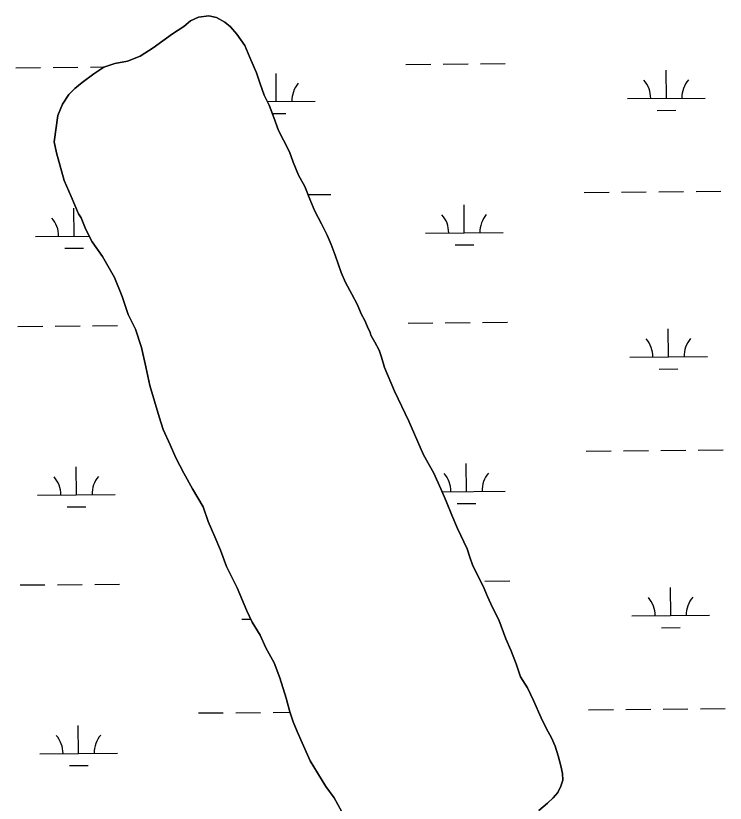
# Model space of a CAD drawing. Extents: x 3567028 to 3605064, y 510945 to 536587.
# Drawn here: x 3598648 to 3599561, y 531733 to 532746 of the extents above; entities that cross this region are included whole.
import ezdxf

# ---------------------------------------------------------------- set-up
doc = ezdxf.new("R2010")
doc.units = 0
for name, color, linetype in [('V-SITE-VEGE', 7, 'Continuous'), ('V-TOPO-SHOR', 7, 'Continuous'), ('V-WETL-SWMP', 7, 'Continuous')]:
    doc.layers.add(name, color=color, linetype=linetype)

msp = doc.modelspace()

# ---------------------------------------------------------------- linework, layer by layer
at = {"layer": 'V-SITE-VEGE'}
for points in [[(3599104.8, 532335.3), (3599103.7, 532338.8), (3599100.6, 532346), (3599096.9, 532354.3), (3599092.5, 532362.8), (3599087.8, 532374.4), (3599080.3, 532388), (3599072.3, 532403), (3599066.7, 532416.1), (3599059, 532438.2), (3599053.7, 532452.2), (3599048.7, 532464), (3599041.1, 532478.6), (3599032.5, 532495), (3599026.2, 532510.4), (3599019.9, 532526.4), (3599011.8, 532541.1), (3599005, 532557.9), (3599000.1, 532571), (3598992.4, 532586), (3598985.8, 532598.4), (3598979.8, 532615.2), (3598973.9, 532631.2), (3598967.3, 532643.9), (3598962, 532659.8), (3598957.5, 532672.9), (3598949.1, 532692.3), (3598942.5, 532707.8), (3598932.5, 532722.7), (3598924, 532731.9), (3598916.8, 532738.1), (3598906, 532743.9), (3598896.3, 532746.2), (3598882.9, 532744.2), (3598872.9, 532739.8), (3598864.3, 532732.2), (3598849.4, 532722.9), (3598824.8, 532704.8), (3598808.1, 532694.2), (3598791.6, 532687.8), (3598775.4, 532684.6), (3598761.2, 532679.9), (3598748.2, 532671.7), (3598733.3, 532660.4), (3598724, 532652.8), (3598716.1, 532644.7), (3598707.9, 532632.6), (3598702.2, 532617.8), (3598697.5, 532584.2), (3598700.1, 532569.7), (3598710.3, 532534.3), (3598719.2, 532513.9), (3598728.6, 532491.6), (3598732, 532486.5)], [(3598732, 532486.5), (3598737.9, 532471.4), (3598746.4, 532455.6), (3598759.3, 532436.5), (3598775.1, 532409.4), (3598784.8, 532385.1), (3598792.5, 532362)], [(3598792.5, 532362), (3598802, 532343.2), (3598809.6, 532319.6), (3598815.2, 532294.8), (3598820.6, 532270.6), (3598832.2, 532230.2), (3598837.6, 532214.2), (3598846.5, 532194.3), (3598854, 532177.8), (3598864, 532158), (3598875.3, 532137.8), (3598889, 532114.7), (3598895.3, 532095.7), (3598904.1, 532075.9), (3598911.5, 532058.9), (3598919.1, 532037.9), (3598932.7, 532010.3), (3598945.2, 531981), (3598951.9, 531966.5), (3598962.3, 531949.4), (3598969.6, 531933.1), (3598980.4, 531913.8), (3598987.6, 531894.8), (3598995.7, 531868.7), (3599000.4, 531851.1), (3599005, 531838.2), (3599010, 531825.7), (3599018.1, 531807.1), (3599026.5, 531788.1), (3599036, 531772.6), (3599046.8, 531754.9), (3599057.6, 531740.5), (3599067.1, 531723.4)], [(3599320.9, 531724), (3599331.9, 531733.4), (3599339.3, 531740.3), (3599345.4, 531747.1), (3599349.4, 531755.5), (3599351.6, 531763.2), (3599351.2, 531771.8), (3599349.3, 531781.5), (3599345.6, 531794.6), (3599342.1, 531806.7), (3599337.4, 531817.6), (3599330.6, 531829), (3599323.8, 531843.2), (3599313.9, 531865.5), (3599306.2, 531881.8), (3599297.5, 531896.1), (3599291.6, 531912.5), (3599285, 531930.4), (3599278.4, 531944.8), (3599269.4, 531969.2), (3599261.2, 531985.3), (3599254.9, 531999.2), (3599249.1, 532012.6), (3599236.1, 532038.7), (3599232.1, 532049.9), (3599228.6, 532060.6), (3599216.4, 532086.7), (3599208.8, 532103.7), (3599201.7, 532121.9), (3599194.8, 532137.9), (3599186, 532158.1), (3599172.6, 532181.4), (3599153.8, 532224.8), (3599135.3, 532263.4), (3599122.5, 532293.9), (3599118.4, 532307), (3599115.3, 532316.3), (3599109.9, 532326.3), (3599104.8, 532335.3)]]:
    msp.add_lwpolyline(points, dxfattribs=at)
at = {"layer": 'V-TOPO-SHOR'}
for points in [[(3598732, 532486.5), (3598728.6, 532491.6), (3598719.2, 532513.9), (3598710.3, 532534.3), (3598700.1, 532569.7), (3598697.5, 532584.2), (3598702.2, 532617.8), (3598707.9, 532632.6), (3598716.1, 532644.7), (3598724, 532652.8), (3598733.3, 532660.4), (3598748.2, 532671.7), (3598761.2, 532679.9), (3598775.4, 532684.6), (3598791.6, 532687.8), (3598808.1, 532694.2), (3598824.8, 532704.8), (3598849.4, 532722.9), (3598864.3, 532732.2), (3598872.9, 532739.8), (3598882.9, 532744.2), (3598896.3, 532746.2), (3598906, 532743.9), (3598916.8, 532738.1), (3598924, 532731.9), (3598932.5, 532722.7), (3598942.5, 532707.8), (3598949.1, 532692.3), (3598957.5, 532672.9), (3598962, 532659.8), (3598967.3, 532643.9), (3598973.9, 532631.2), (3598979.8, 532615.2), (3598985.8, 532598.4), (3598992.4, 532586), (3599000.1, 532571), (3599005, 532557.9), (3599011.8, 532541.1), (3599019.9, 532526.4), (3599026.2, 532510.4), (3599032.5, 532495), (3599041.1, 532478.6), (3599048.7, 532464), (3599053.7, 532452.2), (3599059, 532438.2), (3599066.7, 532416.1), (3599072.3, 532403), (3599080.3, 532388), (3599087.8, 532374.4), (3599092.5, 532362.8), (3599096.9, 532354.3), (3599100.6, 532346), (3599103.7, 532338.8), (3599104.8, 532335.3)], [(3598792.5, 532362), (3598784.8, 532385.1), (3598775.1, 532409.4), (3598759.3, 532436.5), (3598746.4, 532455.6), (3598737.9, 532471.4), (3598732, 532486.5)], [(3599067.1, 531723.4), (3599057.6, 531740.5), (3599046.8, 531754.9), (3599036, 531772.6), (3599026.5, 531788.1), (3599018.1, 531807.1), (3599010, 531825.7), (3599005, 531838.2), (3599000.4, 531851.1), (3598995.7, 531868.7), (3598987.6, 531894.8), (3598980.4, 531913.8), (3598969.6, 531933.1), (3598962.3, 531949.4), (3598951.9, 531966.5), (3598945.2, 531981), (3598932.7, 532010.3), (3598919.1, 532037.9), (3598911.5, 532058.9), (3598904.1, 532075.9), (3598895.3, 532095.7), (3598889, 532114.7), (3598875.3, 532137.8), (3598864, 532158), (3598854, 532177.8), (3598846.5, 532194.3), (3598837.6, 532214.2), (3598832.2, 532230.2), (3598820.6, 532270.6), (3598815.2, 532294.8), (3598809.6, 532319.6), (3598802, 532343.2), (3598792.5, 532362)], [(3599104.8, 532335.3), (3599109.9, 532326.3), (3599115.3, 532316.3), (3599118.4, 532307), (3599122.5, 532293.9), (3599135.3, 532263.4), (3599153.8, 532224.8), (3599172.6, 532181.4), (3599186, 532158.1), (3599194.8, 532137.9), (3599201.7, 532121.9), (3599208.8, 532103.7), (3599216.4, 532086.7), (3599228.6, 532060.6), (3599232.1, 532049.9), (3599236.1, 532038.7), (3599249.1, 532012.6), (3599254.9, 531999.2), (3599261.2, 531985.3), (3599269.4, 531969.2), (3599278.4, 531944.8), (3599285, 531930.4), (3599291.6, 531912.5), (3599297.5, 531896.1), (3599306.2, 531881.8), (3599313.9, 531865.5), (3599323.8, 531843.2), (3599330.6, 531829), (3599337.4, 531817.6), (3599342.1, 531806.7), (3599345.6, 531794.6), (3599349.3, 531781.5), (3599351.2, 531771.8), (3599351.6, 531763.2), (3599349.4, 531755.5), (3599345.4, 531747.1), (3599339.3, 531740.3), (3599331.9, 531733.4), (3599320.9, 531724)]]:
    msp.add_lwpolyline(points, dxfattribs=at)
at = {"layer": 'V-WETL-SWMP'}
for p, q in [((3598882.9, 532744.2), (3598872.9, 532739.7)), ((3598896.3, 532746.2), (3598882.9, 532744.2)), ((3598906, 532743.9), (3598896.3, 532746.2)), ((3598916.8, 532738.1), (3598906, 532743.9)), ((3598872.9, 532739.7), (3598864.3, 532732.1)), ((3598924, 532731.9), (3598916.8, 532738.1)), ((3598849.4, 532722.9), (3598824.8, 532704.8)), ((3598864.3, 532732.1), (3598849.4, 532722.9)), ((3598932.5, 532722.7), (3598924, 532731.9)), ((3598942.5, 532707.8), (3598932.5, 532722.7)), ((3598824.8, 532704.8), (3598808.1, 532694.2)), ((3598949.1, 532692.3), (3598942.5, 532707.8)), ((3598808.1, 532694.2), (3598791.6, 532687.8)), ((3598957.5, 532672.9), (3598949.1, 532692.3)), ((3598775.4, 532684.6), (3598761.2, 532679.9)), ((3598791.6, 532687.8), (3598775.4, 532684.6)), ((3599149.8, 532683.6), (3599181.8, 532683.9)), ((3599197.8, 532684), (3599229.8, 532684.3)), ((3599245.8, 532684.4), (3599277.8, 532684.7)), ((3598647.9, 532679.4), (3598679.9, 532679.7)), ((3598695.9, 532679.8), (3598727.9, 532680.1)), ((3598748.2, 532671.7), (3598733.3, 532660.4)), ((3598743.9, 532680.2), (3598762.7, 532680.4)), ((3598761.2, 532679.9), (3598748.2, 532671.7)), ((3598962, 532659.8), (3598957.5, 532672.9)), ((3598983.1, 532635.8), (3598982.8, 532671.8)), ((3599485, 532640), (3599484.7, 532676)), ((3598724, 532652.8), (3598716.1, 532644.7)), ((3598733.3, 532660.4), (3598724, 532652.8)), ((3598967.3, 532643.9), (3598962, 532659.8)), ((3598716.1, 532644.7), (3598707.9, 532632.6)), ((3598973.9, 532631.2), (3598967.3, 532643.9)), ((3598707.9, 532632.6), (3598702.1, 532617.8)), ((3598971.6, 532635.7), (3599033.1, 532636.2)), ((3598979.8, 532615.2), (3598973.9, 532631.2)), ((3599435, 532639.6), (3599535, 532640.4)), ((3599473.1, 532624.5), (3599497.1, 532624.7)), ((3598702.1, 532617.8), (3598697.5, 532584.2)), ((3598977.9, 532620.3), (3598995.2, 532620.5)), ((3598985.8, 532598.4), (3598979.8, 532615.2)), ((3598992.4, 532586), (3598985.8, 532598.4)), ((3598697.5, 532584.2), (3598700.1, 532569.7)), ((3599000.1, 532571), (3598992.4, 532586)), ((3599005, 532557.9), (3599000.1, 532571)), ((3598700.1, 532569.7), (3598710.3, 532534.3)), ((3599011.8, 532541.1), (3599005, 532557.9)), ((3599019.9, 532526.4), (3599011.8, 532541.1)), ((3598710.3, 532534.3), (3598719.2, 532513.9)), ((3599026.2, 532510.4), (3599019.9, 532526.4)), ((3599427.2, 532519.5), (3599459.2, 532519.7)), ((3599475.2, 532519.9), (3599507.2, 532520.1)), ((3599523.2, 532520.3), (3599555.2, 532520.5)), ((3598719.2, 532513.9), (3598728.6, 532491.6)), ((3599024, 532516.1), (3599053.3, 532516.3)), ((3599032.5, 532495), (3599026.2, 532510.4)), ((3599379.2, 532519), (3599411.2, 532519.3)), ((3599225, 532467), (3599224.7, 532503)), ((3598723.1, 532462.8), (3598722.8, 532498.8)), ((3598728.6, 532491.6), (3598732, 532486.5)), ((3599041.1, 532478.6), (3599032.5, 532495)), ((3598732, 532486.5), (3598737.9, 532471.4)), ((3598737.9, 532471.4), (3598746.4, 532455.6)), ((3599048.7, 532464), (3599041.1, 532478.6)), ((3598673.1, 532462.3), (3598742.5, 532462.9)), ((3599053.7, 532452.2), (3599048.7, 532464)), ((3599175, 532466.6), (3599275, 532467.4)), ((3598746.4, 532455.6), (3598759.3, 532436.5)), ((3599059, 532438.2), (3599053.7, 532452.2)), ((3599213.1, 532451.5), (3599237.1, 532451.7)), ((3598711.2, 532447.2), (3598735.2, 532447.4)), ((3598759.3, 532436.5), (3598775.1, 532409.4)), ((3599066.7, 532416.1), (3599059, 532438.2)), ((3598775.1, 532409.4), (3598784.8, 532385.1)), ((3599072.3, 532403), (3599066.7, 532416.1)), ((3599080.3, 532388), (3599072.3, 532403)), ((3598784.8, 532385.1), (3598792.5, 532362)), ((3599087.8, 532374.4), (3599080.3, 532388)), ((3599092.5, 532362.8), (3599087.8, 532374.4)), ((3598792.5, 532362), (3598802, 532343.2)), ((3599096.9, 532354.3), (3599092.5, 532362.8)), ((3598746.7, 532347.5), (3598778.7, 532347.8)), ((3599100.6, 532346), (3599096.9, 532354.3)), ((3599152.6, 532351), (3599184.6, 532351.2)), ((3599200.6, 532351.4), (3599232.6, 532351.6)), ((3599248.6, 532351.8), (3599280.6, 532352)), ((3598650.7, 532346.7), (3598682.7, 532347)), ((3598698.7, 532347.1), (3598730.7, 532347.4)), ((3598802, 532343.2), (3598809.6, 532319.6)), ((3599103.7, 532338.8), (3599100.6, 532346)), ((3599104.8, 532335.3), (3599103.7, 532338.8)), ((3599487.8, 532307.4), (3599487.5, 532343.4)), ((3599109.9, 532326.3), (3599104.8, 532335.3)), ((3598809.6, 532319.6), (3598815.2, 532294.8)), ((3599115.3, 532316.3), (3599109.9, 532326.3)), ((3599118.4, 532307), (3599115.3, 532316.3)), ((3599437.8, 532306.9), (3599537.8, 532307.8)), ((3599122.5, 532293.9), (3599118.4, 532307)), ((3598815.2, 532294.8), (3598820.6, 532270.6)), ((3599135.3, 532263.4), (3599122.5, 532293.9)), ((3599475.9, 532291.8), (3599499.9, 532292)), ((3598820.6, 532270.6), (3598832.2, 532230.2)), ((3599153.8, 532224.8), (3599135.3, 532263.4)), ((3598832.2, 532230.2), (3598837.6, 532214.2)), ((3599172.6, 532181.4), (3599153.8, 532224.8)), ((3598837.6, 532214.2), (3598846.5, 532194.3)), ((3598846.5, 532194.3), (3598854, 532177.8)), ((3599382, 532186.4), (3599414, 532186.7)), ((3599430, 532186.8), (3599462, 532187.1)), ((3599478, 532187.2), (3599510, 532187.5)), ((3599526, 532187.6), (3599558, 532187.9)), ((3598854, 532177.8), (3598864, 532158)), ((3599186, 532158.1), (3599172.6, 532181.4)), ((3598725.9, 532130.1), (3598725.6, 532166.1)), ((3599227.8, 532134.3), (3599227.5, 532170.3)), ((3598864, 532158), (3598875.3, 532137.8)), ((3599194.8, 532137.9), (3599186, 532158.1)), ((3598875.3, 532137.8), (3598889, 532114.7)), ((3599201.7, 532121.9), (3599194.8, 532137.9)), ((3598675.9, 532129.7), (3598775.9, 532130.5)), ((3599196.4, 532134.1), (3599277.8, 532134.8)), ((3598714, 532114.6), (3598738, 532114.8)), ((3598889, 532114.7), (3598895.3, 532095.7)), ((3599208.8, 532103.7), (3599201.7, 532121.9)), ((3599215.9, 532118.8), (3599239.9, 532119)), ((3598895.3, 532095.7), (3598904.1, 532075.9)), ((3599216.4, 532086.7), (3599208.8, 532103.7)), ((3599228.6, 532060.6), (3599216.4, 532086.7)), ((3598904.1, 532075.9), (3598911.5, 532058.9)), ((3598911.5, 532058.9), (3598919.1, 532037.9)), ((3599232.1, 532049.9), (3599228.6, 532060.6)), ((3599236.1, 532038.7), (3599232.1, 532049.9)), ((3598919.1, 532037.9), (3598932.7, 532010.3)), ((3599249.1, 532012.6), (3599236.1, 532038.7)), ((3598653.5, 532014.1), (3598685.5, 532014.3)), ((3598701.5, 532014.5), (3598733.5, 532014.7)), ((3598749.5, 532014.9), (3598781.5, 532015.1)), ((3599251.4, 532019.1), (3599283.4, 532019.4)), ((3598932.7, 532010.3), (3598945.2, 531981)), ((3599254.9, 531999.2), (3599249.1, 532012.6)), ((3599490.6, 531974.7), (3599490.3, 532010.7)), ((3599261.2, 531985.3), (3599254.9, 531999.2)), ((3599269.4, 531969.2), (3599261.2, 531985.3)), ((3598945.2, 531981), (3598951.9, 531966.5)), ((3599440.6, 531974.3), (3599540.6, 531975.1)), ((3598938.7, 531970), (3598950.2, 531970.1)), ((3598951.9, 531966.5), (3598962.3, 531949.4)), ((3599278.4, 531944.8), (3599269.4, 531969.2)), ((3599478.7, 531959.2), (3599502.7, 531959.4)), ((3598962.3, 531949.4), (3598969.6, 531933.1)), ((3599285, 531930.4), (3599278.4, 531944.8)), ((3598969.6, 531933.1), (3598980.4, 531913.8)), ((3599291.6, 531912.5), (3599285, 531930.4)), ((3598980.4, 531913.8), (3598987.6, 531894.8)), ((3599297.5, 531896.1), (3599291.6, 531912.5)), ((3598987.6, 531894.8), (3598995.7, 531868.7)), ((3599306.2, 531881.8), (3599297.5, 531896.1)), ((3599313.9, 531865.5), (3599306.2, 531881.8)), ((3598995.7, 531868.7), (3599000.4, 531851.1)), ((3599323.8, 531843.2), (3599313.9, 531865.5)), ((3599384.8, 531853.7), (3599416.8, 531854)), ((3599432.8, 531854.1), (3599464.8, 531854.4)), ((3599480.8, 531854.5), (3599512.8, 531854.8)), ((3599528.8, 531854.9), (3599560.8, 531855.2)), ((3598882.9, 531849.5), (3598914.9, 531849.8)), ((3598930.9, 531849.9), (3598962.9, 531850.2)), ((3598978.9, 531850.3), (3599000.6, 531850.5)), ((3599000.4, 531851.1), (3599005, 531838.2)), ((3599330.6, 531829), (3599323.8, 531843.2)), ((3598728.7, 531797.4), (3598728.4, 531833.4)), ((3599005, 531838.2), (3599010, 531825.7)), ((3599010, 531825.7), (3599018.1, 531807.1)), ((3599337.4, 531817.6), (3599330.6, 531829)), ((3599342.1, 531806.7), (3599337.4, 531817.6)), ((3599018.1, 531807.1), (3599026.5, 531788.1)), ((3599345.6, 531794.6), (3599342.1, 531806.7)), ((3598678.7, 531797), (3598778.7, 531797.9)), ((3599349.3, 531781.5), (3599345.6, 531794.6)), ((3598716.9, 531781.9), (3598740.9, 531782.1)), ((3599026.5, 531788.1), (3599036, 531772.6)), ((3599351.2, 531771.8), (3599349.3, 531781.5)), ((3599036, 531772.6), (3599046.8, 531754.9)), ((3599351.6, 531763.2), (3599351.2, 531771.8)), ((3599349.4, 531755.5), (3599351.6, 531763.2)), ((3599046.8, 531754.9), (3599057.6, 531740.5)), ((3599345.4, 531747.1), (3599349.4, 531755.5)), ((3599057.6, 531740.5), (3599067.1, 531723.4)), ((3599331.9, 531733.4), (3599339.3, 531740.3)), ((3599339.3, 531740.3), (3599345.4, 531747.1))]:
    msp.add_line(p, q, dxfattribs=at)
for centre, start, end in [((3599429.7, 532640), 359.7115, 41.2552), ((3599540.2, 532641), 139.7115, 181.2552), ((3599038.3, 532636.7), 139.7115, 181.2552), ((3599169.8, 532467), 359.7115, 41.2552), ((3599280.2, 532467.9), 139.7115, 181.2552), ((3598667.9, 532462.8), 359.7115, 41.2552), ((3599432.5, 532307.4), 359.7115, 41.2552), ((3599543, 532308.3), 139.7115, 181.2552), ((3599172.6, 532134.4), 359.7115, 41.2552), ((3599283, 532135.3), 139.7115, 181.2552), ((3598670.7, 532130.1), 359.7115, 41.2552), ((3598781.2, 532131), 139.7115, 181.2552), ((3599435.4, 531974.7), 359.7115, 41.2552), ((3599545.8, 531975.6), 139.7115, 181.2552), ((3598784, 531798.4), 139.7115, 181.2552), ((3598673.5, 531797.5), 359.7115, 41.2552)]:
    msp.add_arc(centre, 35.2, start, end, dxfattribs=at)

doc.saveas('drawing.dxf')
